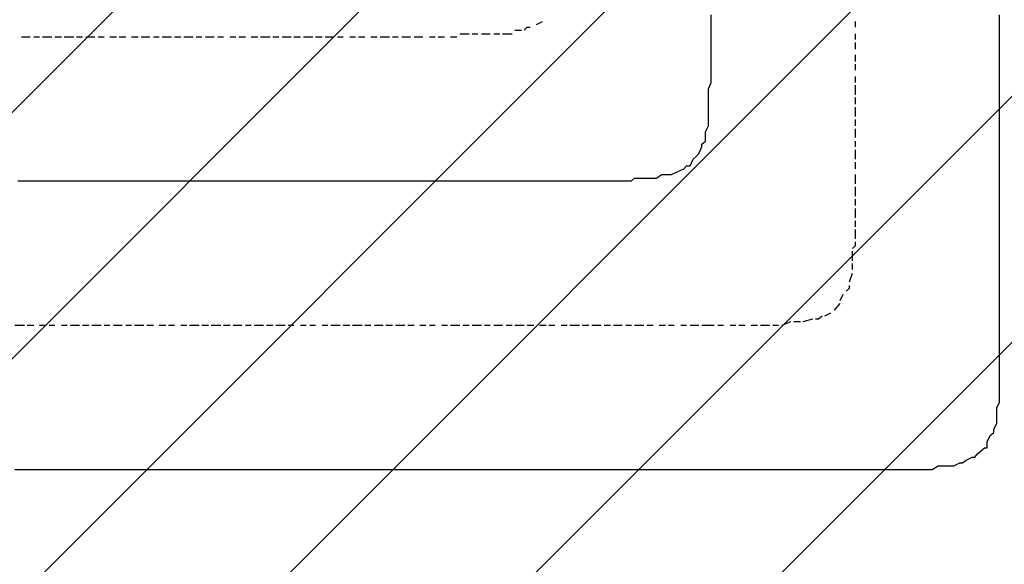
# Model space of a CAD drawing. Extents: x 997 to 109698, y 921 to 94021.
# Tile 468 of 656: x 34057 to 35416, y 38760 to 39511. Entities that reach past the tile are written whole.
import ezdxf

# ---------------------------------------------------------------- set-up
doc = ezdxf.new("R2010")
doc.units = 0
doc.header["$MEASUREMENT"] = 0
doc.layers.add('12', color=7, linetype='CONTINUOUS')
doc.layers.add('28', color=7, linetype='CONTINUOUS')

msp = doc.modelspace()

# ---------------------------------------------------------------- linework, layer by layer
at = {"layer": '12', "color": 1}
for p, q in [((34770.630503, 39504.563401), (34778.630503, 39508.563401)), ((35210.630503, 39500.563401), (35210.630503, 39508.563401)), ((34740.630503, 39496.563401), (34749.630503, 39496.563401)), ((34059.630503, 39487.563401), (34071.630503, 39487.563401)), ((34076.630503, 39487.563401), (34084.630503, 39487.563401)), ((34088.630503, 39487.563401), (34101.630503, 39487.563401)), ((34105.630503, 39487.563401), (34114.630503, 39487.563401)), ((34118.630503, 39487.563401), (34131.630503, 39487.563401)), ((34135.630503, 39487.563401), (34143.630503, 39487.563401)), ((34148.630503, 39487.563401), (34160.630503, 39487.563401)), ((34165.630503, 39487.563401), (34173.630503, 39487.563401)), ((34181.630503, 39487.563401), (34190.630503, 39487.563401)), ((34194.630503, 39487.563401), (34203.630503, 39487.563401)), ((34211.630503, 39487.563401), (34220.630503, 39487.563401)), ((34224.630503, 39487.563401), (34236.630503, 39487.563401)), ((34241.630503, 39487.563401), (34249.630503, 39487.563401)), ((34253.630503, 39487.563401), (34266.630503, 39487.563401)), ((34270.630503, 39487.563401), (34279.630503, 39487.563401)), ((34283.630503, 39487.563401), (34296.630503, 39487.563401)), ((34300.630503, 39487.563401), (34308.630503, 39487.563401)), ((34313.630503, 39487.563401), (34325.630503, 39487.563401)), ((34330.630503, 39487.563401), (34338.630503, 39487.563401)), ((34347.630503, 39487.563401), (34355.630503, 39487.563401)), ((34359.630503, 39487.563401), (34368.630503, 39487.563401)), ((34376.630503, 39487.563401), (34385.630503, 39487.563401)), ((34389.630503, 39487.563401), (34402.630503, 39487.563401)), ((34406.630503, 39487.563401), (34414.630503, 39487.563401)), ((34419.630503, 39487.563401), (34431.630503, 39487.563401)), ((34435.630503, 39487.563401), (34444.630503, 39487.563401)), ((34448.630503, 39487.563401), (34461.630503, 39487.563401)), ((34465.630503, 39487.563401), (34474.630503, 39487.563401)), ((34478.630503, 39487.563401), (34490.630503, 39487.563401)), ((34495.630503, 39487.563401), (34503.630503, 39487.563401)), ((34512.630503, 39487.563401), (34520.630503, 39487.563401)), ((34524.630503, 39487.563401), (34533.630503, 39487.563401)), ((34541.630503, 39487.563401), (34550.630503, 39487.563401)), ((34554.630503, 39487.563401), (34567.630503, 39487.563401)), ((34571.630503, 39487.563401), (34579.630503, 39487.563401)), ((34584.630503, 39487.563401), (34596.630503, 39487.563401)), ((34601.630503, 39487.563401), (34609.630503, 39487.563401)), ((34609.630503, 39487.563401), (34613.630503, 39487.563401)), ((34622.630503, 39487.563401), (34630.630503, 39487.563401)), ((34634.630503, 39487.563401), (34643.630503, 39487.563401)), ((34651.630503, 39487.563401), (34660.630503, 39487.563401)), ((34664.630503, 39491.563401), (34677.630503, 39491.563401)), ((34681.630503, 39491.563401), (34689.630503, 39491.563401)), ((34694.630503, 39491.563401), (34706.630503, 39491.563401)), ((34711.630503, 39491.563401), (34719.630503, 39491.563401)), ((34723.630503, 39491.563401), (34736.630503, 39491.563401)), ((35210.630503, 39483.563401), (35210.630503, 39491.563401)), ((35210.630503, 39470.563401), (35210.630503, 39479.563401)), ((35210.630503, 39453.563401), (35210.630503, 39462.563401)), ((35210.630503, 39441.563401), (35210.630503, 39449.563401)), ((35210.630503, 39424.563401), (35210.630503, 39432.563401)), ((35210.630503, 39407.563401), (35210.630503, 39420.563401)), ((35210.630503, 39394.563401), (35210.630503, 39403.563401)), ((35210.630503, 39377.563401), (35210.630503, 39390.563401)), ((35210.630503, 39364.563401), (35210.630503, 39373.563401)), ((35210.630503, 39348.563401), (35210.630503, 39360.563401)), ((35210.630503, 39335.563401), (35210.630503, 39343.563401)), ((35210.630503, 39318.563401), (35210.630503, 39331.563401)), ((35210.630503, 39305.563401), (35210.630503, 39314.563401)), ((35210.630503, 39288.563401), (35210.630503, 39297.563401)), ((35210.630503, 39284.563401), (35210.630503, 39288.563401)), ((35210.630503, 39267.563401), (35210.630503, 39280.563401)), ((35210.630503, 39254.563401), (35210.630503, 39263.563401)), ((35210.630503, 39237.563401), (35210.630503, 39250.563401)), ((35210.630503, 39225.563401), (35210.630503, 39233.563401)), ((35210.630503, 39208.563401), (35210.630503, 39221.563401)), ((35206.630503, 39178.563401), (35206.630503, 39191.563401)), ((35206.630503, 39166.563401), (35206.630503, 39174.563401)), ((35202.630503, 39149.563401), (35206.630503, 39161.563401)), ((35189.630503, 39123.563401), (35193.630503, 39132.563401)), ((35181.630503, 39110.563401), (35189.630503, 39119.563401)), ((35138.630503, 39094.563401), (35151.630503, 39098.563401)), ((35168.630503, 39102.563401), (35176.630503, 39106.563401)), ((34050.630503, 39089.563401), (34063.630503, 39089.563401)), ((34067.630503, 39089.563401), (34076.630503, 39089.563401)), ((34084.630503, 39089.563401), (34093.630503, 39089.563401)), ((34097.630503, 39089.563401), (34105.630503, 39089.563401)), ((34114.630503, 39089.563401), (34122.630503, 39089.563401)), ((34126.630503, 39089.563401), (34139.630503, 39089.563401)), ((34143.630503, 39089.563401), (34152.630503, 39089.563401)), ((34156.630503, 39089.563401), (34169.630503, 39089.563401)), ((34173.630503, 39089.563401), (34181.630503, 39089.563401)), ((34186.630503, 39089.563401), (34198.630503, 39089.563401)), ((34203.630503, 39089.563401), (34211.630503, 39089.563401)), ((34215.630503, 39089.563401), (34228.630503, 39089.563401)), ((34232.630503, 39089.563401), (34241.630503, 39089.563401)), ((34249.630503, 39089.563401), (34258.630503, 39089.563401)), ((34262.630503, 39089.563401), (34270.630503, 39089.563401)), ((34279.630503, 39089.563401), (34287.630503, 39089.563401)), ((34291.630503, 39089.563401), (34304.630503, 39089.563401)), ((34308.630503, 39089.563401), (34317.630503, 39089.563401)), ((34321.630503, 39089.563401), (34334.630503, 39089.563401)), ((34338.630503, 39089.563401), (34347.630503, 39089.563401)), ((34351.630503, 39089.563401), (34363.630503, 39089.563401)), ((34368.630503, 39089.563401), (34376.630503, 39089.563401)), ((34380.630503, 39089.563401), (34393.630503, 39089.563401)), ((34397.630503, 39089.563401), (34406.630503, 39089.563401)), ((34410.630503, 39089.563401), (34423.630503, 39089.563401)), ((34427.630503, 39089.563401), (34435.630503, 39089.563401)), ((34444.630503, 39089.563401), (34452.630503, 39089.563401)), ((34457.630503, 39089.563401), (34465.630503, 39089.563401)), ((34474.630503, 39089.563401), (34482.630503, 39089.563401)), ((34486.630503, 39089.563401), (34499.630503, 39089.563401)), ((34503.630503, 39089.563401), (34512.630503, 39089.563401)), ((34516.630503, 39089.563401), (34529.630503, 39089.563401)), ((34533.630503, 39089.563401), (34541.630503, 39089.563401)), ((34546.630503, 39089.563401), (34558.630503, 39089.563401)), ((34562.630503, 39089.563401), (34571.630503, 39089.563401)), ((34575.630503, 39089.563401), (34588.630503, 39089.563401)), ((34592.630503, 39089.563401), (34601.630503, 39089.563401)), ((34609.630503, 39089.563401), (34617.630503, 39089.563401)), ((34622.630503, 39089.563401), (34630.630503, 39089.563401)), ((34639.630503, 39089.563401), (34647.630503, 39089.563401)), ((34651.630503, 39089.563401), (34664.630503, 39089.563401)), ((34668.630503, 39089.563401), (34677.630503, 39089.563401)), ((34681.630503, 39089.563401), (34694.630503, 39089.563401)), ((34698.630503, 39089.563401), (34706.630503, 39089.563401)), ((34711.630503, 39089.563401), (34723.630503, 39089.563401)), ((34728.630503, 39089.563401), (34736.630503, 39089.563401)), ((34740.630503, 39089.563401), (34753.630503, 39089.563401)), ((34757.630503, 39089.563401), (34766.630503, 39089.563401)), ((34774.630503, 39089.563401), (34783.630503, 39089.563401)), ((34787.630503, 39089.563401), (34795.630503, 39089.563401)), ((34804.630503, 39089.563401), (34812.630503, 39089.563401)), ((34816.630503, 39089.563401), (34829.630503, 39089.563401)), ((34833.630503, 39089.563401), (34842.630503, 39089.563401)), ((34846.630503, 39089.563401), (34859.630503, 39089.563401)), ((34863.630503, 39089.563401), (34872.630503, 39089.563401)), ((34876.630503, 39089.563401), (34888.630503, 39089.563401)), ((34893.630503, 39089.563401), (34901.630503, 39089.563401)), ((34905.630503, 39089.563401), (34918.630503, 39089.563401)), ((34922.630503, 39089.563401), (34931.630503, 39089.563401)), ((34939.630503, 39089.563401), (34948.630503, 39089.563401)), ((34952.630503, 39089.563401), (34960.630503, 39089.563401)), ((34969.630503, 39089.563401), (34977.630503, 39089.563401)), ((34982.630503, 39089.563401), (34994.630503, 39089.563401)), ((34998.630503, 39089.563401), (35011.630503, 39089.563401)), ((35011.630503, 39089.563401), (35015.630503, 39089.563401)), ((35020.630503, 39089.563401), (35028.630503, 39089.563401)), ((35037.630503, 39089.563401), (35045.630503, 39089.563401)), ((35049.630503, 39089.563401), (35058.630503, 39089.563401)), ((35066.630503, 39089.563401), (35075.630503, 39089.563401)), ((35079.630503, 39089.563401), (35092.630503, 39089.563401)), ((35096.630503, 39089.563401), (35104.630503, 39089.563401)), ((35109.630503, 39089.563401), (35121.630503, 39094.563401)), ((35125.630503, 39094.563401), (35134.630503, 39094.563401))]:
    msp.add_line(p, q, dxfattribs=at)
at = {"layer": '12', "color": 5}
for p, q in [((35011.630503, 39504.563401), (35011.630503, 39517.563401)), ((35409.630503, 39508.563401), (35409.630503, 39517.563401)), ((35409.630503, 39496.563401), (35409.630503, 39508.563401)), ((35011.630503, 39496.563401), (35011.630503, 39504.563401)), ((35011.630503, 39487.563401), (35011.630503, 39496.563401)), ((35409.630503, 39487.563401), (35409.630503, 39496.563401)), ((35011.630503, 39483.563401), (35011.630503, 39487.563401)), ((35011.630503, 39475.563401), (35011.630503, 39483.563401)), ((35409.630503, 39479.563401), (35409.630503, 39487.563401)), ((35409.630503, 39466.563401), (35409.630503, 39479.563401)), ((35011.630503, 39466.563401), (35011.630503, 39475.563401)), ((35011.630503, 39453.563401), (35011.630503, 39466.563401)), ((35409.630503, 39458.563401), (35409.630503, 39466.563401)), ((35011.630503, 39445.563401), (35011.630503, 39453.563401)), ((35409.630503, 39449.563401), (35409.630503, 39458.563401)), ((35011.630503, 39432.563401), (35011.630503, 39445.563401)), ((35409.630503, 39436.563401), (35409.630503, 39449.563401)), ((35011.630503, 39424.563401), (35011.630503, 39432.563401)), ((35409.630503, 39428.563401), (35409.630503, 39436.563401)), ((35409.630503, 39415.563401), (35409.630503, 39428.563401)), ((35007.630503, 39415.563401), (35011.630503, 39424.563401)), ((35007.630503, 39403.563401), (35007.630503, 39415.563401)), ((35409.630503, 39407.563401), (35409.630503, 39415.563401)), ((35007.630503, 39394.563401), (35007.630503, 39403.563401)), ((35409.630503, 39398.563401), (35409.630503, 39407.563401)), ((35409.630503, 39386.563401), (35409.630503, 39398.563401)), ((35007.630503, 39386.563401), (35007.630503, 39394.563401)), ((35007.630503, 39373.563401), (35007.630503, 39386.563401)), ((35409.630503, 39377.563401), (35409.630503, 39386.563401)), ((35007.630503, 39364.563401), (35007.630503, 39373.563401)), ((35409.630503, 39369.563401), (35409.630503, 39377.563401)), ((35003.630503, 39356.563401), (35007.630503, 39364.563401)), ((35409.630503, 39356.563401), (35409.630503, 39369.563401)), ((35003.630503, 39343.563401), (35003.630503, 39356.563401)), ((35409.630503, 39348.563401), (35409.630503, 39356.563401)), ((35409.630503, 39339.563401), (35409.630503, 39348.563401)), ((34994.630503, 39326.563401), (34998.630503, 39335.563401)), ((35409.630503, 39326.563401), (35409.630503, 39339.563401)), ((34982.630503, 39309.563401), (34986.630503, 39318.563401)), ((35409.630503, 39318.563401), (35409.630503, 39326.563401)), ((35409.630503, 39305.563401), (35409.630503, 39318.563401)), ((34965.630503, 39301.563401), (34973.630503, 39305.563401)), ((35409.630503, 39297.563401), (35409.630503, 39305.563401)), ((34905.630503, 39292.563401), (34914.630503, 39292.563401)), ((34914.630503, 39292.563401), (34927.630503, 39292.563401)), ((34927.630503, 39292.563401), (34935.630503, 39292.563401)), ((34935.630503, 39292.563401), (34943.630503, 39297.563401)), ((34943.630503, 39297.563401), (34956.630503, 39297.563401)), ((34956.630503, 39297.563401), (34965.630503, 39301.563401)), ((35409.630503, 39288.563401), (35409.630503, 39297.563401)), ((34054.630503, 39288.563401), (34063.630503, 39288.563401)), ((34063.630503, 39288.563401), (34076.630503, 39288.563401)), ((34076.630503, 39288.563401), (34084.630503, 39288.563401)), ((34084.630503, 39288.563401), (34097.630503, 39288.563401)), ((34097.630503, 39288.563401), (34105.630503, 39288.563401)), ((34105.630503, 39288.563401), (34114.630503, 39288.563401)), ((34114.630503, 39288.563401), (34126.630503, 39288.563401)), ((34126.630503, 39288.563401), (34135.630503, 39288.563401)), ((34135.630503, 39288.563401), (34143.630503, 39288.563401)), ((34143.630503, 39288.563401), (34156.630503, 39288.563401)), ((34156.630503, 39288.563401), (34165.630503, 39288.563401)), ((34165.630503, 39288.563401), (34173.630503, 39288.563401)), ((34173.630503, 39288.563401), (34186.630503, 39288.563401)), ((34186.630503, 39288.563401), (34194.630503, 39288.563401)), ((34194.630503, 39288.563401), (34203.630503, 39288.563401)), ((34203.630503, 39288.563401), (34215.630503, 39288.563401)), ((34215.630503, 39288.563401), (34224.630503, 39288.563401)), ((34224.630503, 39288.563401), (34236.630503, 39288.563401)), ((34236.630503, 39288.563401), (34245.630503, 39288.563401)), ((34245.630503, 39288.563401), (34253.630503, 39288.563401)), ((34253.630503, 39288.563401), (34266.630503, 39288.563401)), ((34266.630503, 39288.563401), (34275.630503, 39288.563401)), ((34275.630503, 39288.563401), (34283.630503, 39288.563401)), ((34283.630503, 39288.563401), (34296.630503, 39288.563401)), ((34296.630503, 39288.563401), (34304.630503, 39288.563401)), ((34304.630503, 39288.563401), (34313.630503, 39288.563401)), ((34313.630503, 39288.563401), (34325.630503, 39288.563401)), ((34325.630503, 39288.563401), (34334.630503, 39288.563401)), ((34334.630503, 39288.563401), (34347.630503, 39288.563401)), ((34347.630503, 39288.563401), (34355.630503, 39288.563401)), ((34355.630503, 39288.563401), (34363.630503, 39288.563401)), ((34363.630503, 39288.563401), (34376.630503, 39288.563401)), ((34376.630503, 39288.563401), (34385.630503, 39288.563401)), ((34385.630503, 39288.563401), (34393.630503, 39288.563401)), ((34393.630503, 39288.563401), (34406.630503, 39288.563401)), ((34406.630503, 39288.563401), (34414.630503, 39288.563401)), ((34414.630503, 39288.563401), (34423.630503, 39288.563401)), ((34423.630503, 39288.563401), (34435.630503, 39288.563401)), ((34435.630503, 39288.563401), (34444.630503, 39288.563401)), ((34444.630503, 39288.563401), (34457.630503, 39288.563401)), ((34457.630503, 39288.563401), (34465.630503, 39288.563401)), ((34465.630503, 39288.563401), (34474.630503, 39288.563401)), ((34474.630503, 39288.563401), (34486.630503, 39288.563401)), ((34486.630503, 39288.563401), (34495.630503, 39288.563401)), ((34495.630503, 39288.563401), (34503.630503, 39288.563401)), ((34503.630503, 39288.563401), (34516.630503, 39288.563401)), ((34516.630503, 39288.563401), (34524.630503, 39288.563401)), ((34524.630503, 39288.563401), (34533.630503, 39288.563401)), ((34533.630503, 39288.563401), (34546.630503, 39288.563401)), ((34546.630503, 39288.563401), (34554.630503, 39288.563401)), ((34554.630503, 39288.563401), (34567.630503, 39288.563401)), ((34567.630503, 39288.563401), (34575.630503, 39288.563401)), ((34575.630503, 39288.563401), (34584.630503, 39288.563401)), ((34584.630503, 39288.563401), (34596.630503, 39288.563401)), ((34596.630503, 39288.563401), (34605.630503, 39288.563401)), ((34605.630503, 39288.563401), (34613.630503, 39288.563401)), ((34613.630503, 39288.563401), (34626.630503, 39288.563401)), ((34626.630503, 39288.563401), (34634.630503, 39288.563401)), ((34634.630503, 39288.563401), (34643.630503, 39288.563401)), ((34643.630503, 39288.563401), (34656.630503, 39288.563401)), ((34656.630503, 39288.563401), (34664.630503, 39288.563401)), ((34664.630503, 39288.563401), (34677.630503, 39288.563401)), ((34677.630503, 39288.563401), (34685.630503, 39288.563401)), ((34685.630503, 39288.563401), (34694.630503, 39288.563401)), ((34694.630503, 39288.563401), (34706.630503, 39288.563401)), ((34706.630503, 39288.563401), (34715.630503, 39288.563401)), ((34715.630503, 39288.563401), (34723.630503, 39288.563401)), ((34723.630503, 39288.563401), (34736.630503, 39288.563401)), ((34736.630503, 39288.563401), (34744.630503, 39288.563401)), ((34744.630503, 39288.563401), (34753.630503, 39288.563401)), ((34753.630503, 39288.563401), (34766.630503, 39288.563401)), ((34766.630503, 39288.563401), (34774.630503, 39288.563401)), ((34774.630503, 39288.563401), (34783.630503, 39288.563401)), ((34783.630503, 39288.563401), (34795.630503, 39288.563401)), ((34795.630503, 39288.563401), (34804.630503, 39288.563401)), ((34804.630503, 39288.563401), (34808.630503, 39288.563401)), ((34808.630503, 39288.563401), (34816.630503, 39288.563401)), ((34816.630503, 39288.563401), (34825.630503, 39288.563401)), ((34825.630503, 39288.563401), (34833.630503, 39288.563401)), ((34833.630503, 39288.563401), (34846.630503, 39288.563401)), ((34846.630503, 39288.563401), (34855.630503, 39288.563401)), ((34855.630503, 39288.563401), (34863.630503, 39288.563401)), ((34863.630503, 39288.563401), (34876.630503, 39288.563401)), ((34876.630503, 39288.563401), (34884.630503, 39288.563401)), ((34884.630503, 39288.563401), (34893.630503, 39288.563401)), ((35409.630503, 39276.563401), (35409.630503, 39288.563401)), ((35409.630503, 39267.563401), (35409.630503, 39276.563401)), ((35409.630503, 39259.563401), (35409.630503, 39267.563401)), ((35409.630503, 39246.563401), (35409.630503, 39259.563401)), ((35409.630503, 39237.563401), (35409.630503, 39246.563401)), ((35409.630503, 39229.563401), (35409.630503, 39237.563401)), ((35409.630503, 39216.563401), (35409.630503, 39229.563401)), ((35409.630503, 39208.563401), (35409.630503, 39216.563401)), ((35409.630503, 39199.563401), (35409.630503, 39208.563401)), ((35409.630503, 39187.563401), (35409.630503, 39199.563401)), ((35409.630503, 39178.563401), (35409.630503, 39187.563401)), ((35409.630503, 39166.563401), (35409.630503, 39178.563401)), ((35409.630503, 39157.563401), (35409.630503, 39166.563401)), ((35409.630503, 39149.563401), (35409.630503, 39157.563401)), ((35409.630503, 39136.563401), (35409.630503, 39149.563401)), ((35409.630503, 39127.563401), (35409.630503, 39136.563401)), ((35409.630503, 39119.563401), (35409.630503, 39127.563401)), ((35409.630503, 39106.563401), (35409.630503, 39119.563401)), ((35409.630503, 39098.563401), (35409.630503, 39106.563401)), ((35409.630503, 39089.563401), (35409.630503, 39098.563401)), ((35409.630503, 39085.563401), (35409.630503, 39089.563401)), ((35409.630503, 39072.563401), (35409.630503, 39085.563401)), ((35409.630503, 39064.563401), (35409.630503, 39072.563401)), ((35409.630503, 39055.563401), (35409.630503, 39064.563401)), ((35409.630503, 39043.563401), (35409.630503, 39055.563401)), ((35409.630503, 39034.563401), (35409.630503, 39043.563401)), ((35409.630503, 39026.563401), (35409.630503, 39034.563401)), ((35409.630503, 39013.563401), (35409.630503, 39026.563401)), ((35409.630503, 39005.563401), (35409.630503, 39013.563401)), ((35409.630503, 38996.563401), (35409.630503, 39005.563401)), ((35409.630503, 38983.563401), (35409.630503, 38996.563401)), ((35405.630503, 38975.563401), (35409.630503, 38983.563401)), ((35405.630503, 38962.563401), (35405.630503, 38975.563401)), ((35405.630503, 38954.563401), (35405.630503, 38962.563401)), ((35401.630503, 38945.563401), (35405.630503, 38954.563401)), ((35392.630503, 38928.563401), (35396.630503, 38937.563401)), ((35379.630503, 38912.563401), (35388.630503, 38920.563401)), ((35316.630503, 38890.563401), (35324.630503, 38895.563401)), ((35324.630503, 38895.563401), (35333.630503, 38895.563401)), ((35333.630503, 38895.563401), (35346.630503, 38895.563401)), ((35346.630503, 38895.563401), (35354.630503, 38899.563401)), ((35363.630503, 38903.563401), (35371.630503, 38907.563401)), ((34050.630503, 38890.563401), (34059.630503, 38890.563401)), ((34059.630503, 38890.563401), (34071.630503, 38890.563401)), ((34071.630503, 38890.563401), (34080.630503, 38890.563401)), ((34080.630503, 38890.563401), (34088.630503, 38890.563401)), ((34088.630503, 38890.563401), (34101.630503, 38890.563401)), ((34101.630503, 38890.563401), (34109.630503, 38890.563401)), ((34109.630503, 38890.563401), (34118.630503, 38890.563401)), ((34118.630503, 38890.563401), (34131.630503, 38890.563401)), ((34131.630503, 38890.563401), (34139.630503, 38890.563401)), ((34139.630503, 38890.563401), (34148.630503, 38890.563401)), ((34148.630503, 38890.563401), (34160.630503, 38890.563401)), ((34160.630503, 38890.563401), (34169.630503, 38890.563401)), ((34169.630503, 38890.563401), (34181.630503, 38890.563401)), ((34181.630503, 38890.563401), (34190.630503, 38890.563401)), ((34190.630503, 38890.563401), (34198.630503, 38890.563401)), ((34198.630503, 38890.563401), (34211.630503, 38890.563401)), ((34211.630503, 38890.563401), (34220.630503, 38890.563401)), ((34220.630503, 38890.563401), (34228.630503, 38890.563401)), ((34228.630503, 38890.563401), (34241.630503, 38890.563401)), ((34241.630503, 38890.563401), (34249.630503, 38890.563401)), ((34249.630503, 38890.563401), (34258.630503, 38890.563401)), ((34258.630503, 38890.563401), (34270.630503, 38890.563401)), ((34270.630503, 38890.563401), (34279.630503, 38890.563401)), ((34279.630503, 38890.563401), (34291.630503, 38890.563401)), ((34291.630503, 38890.563401), (34300.630503, 38890.563401)), ((34300.630503, 38890.563401), (34308.630503, 38890.563401)), ((34308.630503, 38890.563401), (34321.630503, 38890.563401)), ((34321.630503, 38890.563401), (34330.630503, 38890.563401)), ((34330.630503, 38890.563401), (34338.630503, 38890.563401)), ((34338.630503, 38890.563401), (34351.630503, 38890.563401)), ((34351.630503, 38890.563401), (34359.630503, 38890.563401)), ((34359.630503, 38890.563401), (34368.630503, 38890.563401)), ((34368.630503, 38890.563401), (34380.630503, 38890.563401)), ((34380.630503, 38890.563401), (34389.630503, 38890.563401)), ((34389.630503, 38890.563401), (34402.630503, 38890.563401)), ((34402.630503, 38890.563401), (34410.630503, 38890.563401)), ((34410.630503, 38890.563401), (34419.630503, 38890.563401)), ((34419.630503, 38890.563401), (34431.630503, 38890.563401)), ((34431.630503, 38890.563401), (34440.630503, 38890.563401)), ((34440.630503, 38890.563401), (34448.630503, 38890.563401)), ((34448.630503, 38890.563401), (34461.630503, 38890.563401)), ((34461.630503, 38890.563401), (34469.630503, 38890.563401)), ((34469.630503, 38890.563401), (34478.630503, 38890.563401)), ((34478.630503, 38890.563401), (34490.630503, 38890.563401)), ((34490.630503, 38890.563401), (34499.630503, 38890.563401)), ((34499.630503, 38890.563401), (34512.630503, 38890.563401)), ((34512.630503, 38890.563401), (34520.630503, 38890.563401)), ((34520.630503, 38890.563401), (34529.630503, 38890.563401)), ((34529.630503, 38890.563401), (34541.630503, 38890.563401)), ((34541.630503, 38890.563401), (34550.630503, 38890.563401)), ((34550.630503, 38890.563401), (34558.630503, 38890.563401)), ((34558.630503, 38890.563401), (34571.630503, 38890.563401)), ((34571.630503, 38890.563401), (34579.630503, 38890.563401)), ((34579.630503, 38890.563401), (34588.630503, 38890.563401)), ((34588.630503, 38890.563401), (34601.630503, 38890.563401)), ((34601.630503, 38890.563401), (34609.630503, 38890.563401)), ((34609.630503, 38890.563401), (34622.630503, 38890.563401)), ((34622.630503, 38890.563401), (34630.630503, 38890.563401)), ((34630.630503, 38890.563401), (34639.630503, 38890.563401)), ((34639.630503, 38890.563401), (34651.630503, 38890.563401)), ((34651.630503, 38890.563401), (34660.630503, 38890.563401)), ((34660.630503, 38890.563401), (34668.630503, 38890.563401)), ((34668.630503, 38890.563401), (34681.630503, 38890.563401)), ((34681.630503, 38890.563401), (34689.630503, 38890.563401)), ((34689.630503, 38890.563401), (34698.630503, 38890.563401)), ((34698.630503, 38890.563401), (34711.630503, 38890.563401)), ((34711.630503, 38890.563401), (34719.630503, 38890.563401)), ((34719.630503, 38890.563401), (34728.630503, 38890.563401)), ((34728.630503, 38890.563401), (34740.630503, 38890.563401)), ((34740.630503, 38890.563401), (34749.630503, 38890.563401)), ((34749.630503, 38890.563401), (34761.630503, 38890.563401)), ((34761.630503, 38890.563401), (34770.630503, 38890.563401)), ((34770.630503, 38890.563401), (34778.630503, 38890.563401)), ((34778.630503, 38890.563401), (34791.630503, 38890.563401)), ((34791.630503, 38890.563401), (34799.630503, 38890.563401)), ((34799.630503, 38890.563401), (34808.630503, 38890.563401)), ((34808.630503, 38890.563401), (34821.630503, 38890.563401)), ((34821.630503, 38890.563401), (34829.630503, 38890.563401)), ((34829.630503, 38890.563401), (34838.630503, 38890.563401)), ((34838.630503, 38890.563401), (34850.630503, 38890.563401)), ((34850.630503, 38890.563401), (34859.630503, 38890.563401)), ((34859.630503, 38890.563401), (34872.630503, 38890.563401)), ((34872.630503, 38890.563401), (34880.630503, 38890.563401)), ((34880.630503, 38890.563401), (34888.630503, 38890.563401)), ((34888.630503, 38890.563401), (34901.630503, 38890.563401)), ((34901.630503, 38890.563401), (34910.630503, 38890.563401)), ((34910.630503, 38890.563401), (34918.630503, 38890.563401)), ((34918.630503, 38890.563401), (34931.630503, 38890.563401)), ((34931.630503, 38890.563401), (34939.630503, 38890.563401)), ((34939.630503, 38890.563401), (34948.630503, 38890.563401)), ((34948.630503, 38890.563401), (34960.630503, 38890.563401)), ((34960.630503, 38890.563401), (34969.630503, 38890.563401)), ((34969.630503, 38890.563401), (34982.630503, 38890.563401)), ((34982.630503, 38890.563401), (34990.630503, 38890.563401)), ((34990.630503, 38890.563401), (34998.630503, 38890.563401)), ((34998.630503, 38890.563401), (35011.630503, 38890.563401)), ((35011.630503, 38890.563401), (35020.630503, 38890.563401)), ((35020.630503, 38890.563401), (35028.630503, 38890.563401)), ((35028.630503, 38890.563401), (35041.630503, 38890.563401)), ((35041.630503, 38890.563401), (35049.630503, 38890.563401)), ((35049.630503, 38890.563401), (35058.630503, 38890.563401)), ((35058.630503, 38890.563401), (35070.630503, 38890.563401)), ((35070.630503, 38890.563401), (35079.630503, 38890.563401)), ((35079.630503, 38890.563401), (35092.630503, 38890.563401)), ((35092.630503, 38890.563401), (35100.630503, 38890.563401)), ((35100.630503, 38890.563401), (35109.630503, 38890.563401)), ((35109.630503, 38890.563401), (35121.630503, 38890.563401)), ((35121.630503, 38890.563401), (35130.630503, 38890.563401)), ((35130.630503, 38890.563401), (35138.630503, 38890.563401)), ((35138.630503, 38890.563401), (35151.630503, 38890.563401)), ((35151.630503, 38890.563401), (35159.630503, 38890.563401)), ((35159.630503, 38890.563401), (35168.630503, 38890.563401)), ((35168.630503, 38890.563401), (35181.630503, 38890.563401)), ((35181.630503, 38890.563401), (35189.630503, 38890.563401)), ((35189.630503, 38890.563401), (35202.630503, 38890.563401)), ((35202.630503, 38890.563401), (35210.630503, 38890.563401)), ((35210.630503, 38890.563401), (35214.630503, 38890.563401)), ((35214.630503, 38890.563401), (35223.630503, 38890.563401)), ((35223.630503, 38890.563401), (35236.630503, 38890.563401)), ((35236.630503, 38890.563401), (35244.630503, 38890.563401)), ((35244.630503, 38890.563401), (35257.630503, 38890.563401)), ((35257.630503, 38890.563401), (35265.630503, 38890.563401)), ((35265.630503, 38890.563401), (35274.630503, 38890.563401)), ((35274.630503, 38890.563401), (35286.630503, 38890.563401)), ((35286.630503, 38890.563401), (35295.630503, 38890.563401)), ((35295.630503, 38890.563401), (35303.630503, 38890.563401)), ((35303.630503, 38890.563401), (35316.630503, 38890.563401))]:
    msp.add_line(p, q, dxfattribs=at)
at = {"layer": '12', "color": 1}
for points in [[(34753.630503, 39496.563401), (34757.630503, 39500.563401), (34761.630503, 39500.563401)], [(35206.630503, 39195.563401), (35210.630503, 39199.563401), (35210.630503, 39204.563401)], [(35197.630503, 39136.563401), (35202.630503, 39140.563401), (35202.630503, 39144.563401)], [(35155.630503, 39098.563401), (35159.630503, 39098.563401), (35164.630503, 39102.563401)]]:
    msp.add_lwpolyline(points, dxfattribs=at)
at = {"layer": '12', "color": 5}
for points in [[(34998.630503, 39335.563401), (34998.630503, 39339.563401), (35003.630503, 39343.563401)], [(34986.630503, 39318.563401), (34990.630503, 39322.563401), (34994.630503, 39326.563401)], [(34973.630503, 39305.563401), (34977.630503, 39309.563401), (34982.630503, 39309.563401)], [(34893.630503, 39288.563401), (34901.630503, 39288.563401), (34905.630503, 39292.563401)], [(35396.630503, 38937.563401), (35401.630503, 38941.563401), (35401.630503, 38945.563401)], [(35388.630503, 38920.563401), (35392.630503, 38920.563401), (35392.630503, 38928.563401)], [(35371.630503, 38907.563401), (35375.630503, 38907.563401), (35379.630503, 38912.563401)], [(35354.630503, 38899.563401), (35358.630503, 38899.563401), (35363.630503, 38903.563401)]]:
    msp.add_lwpolyline(points, dxfattribs=at)
at = {"layer": '28', "color": 2}
for p, q in [((30034.411106, 35370.953237), (36822.636205, 42159.178337)), ((30373.822361, 35370.953237), (36822.636205, 41819.767082)), ((30713.233616, 35370.953237), (36822.636205, 41480.355827)), ((31052.644871, 35370.953237), (36822.636205, 41140.944572)), ((31392.056126, 35370.953237), (36822.636205, 40801.533317)), ((31731.467381, 35370.953237), (36822.636205, 40462.122062))]:
    msp.add_line(p, q, dxfattribs=at)

doc.saveas('drawing.dxf')
